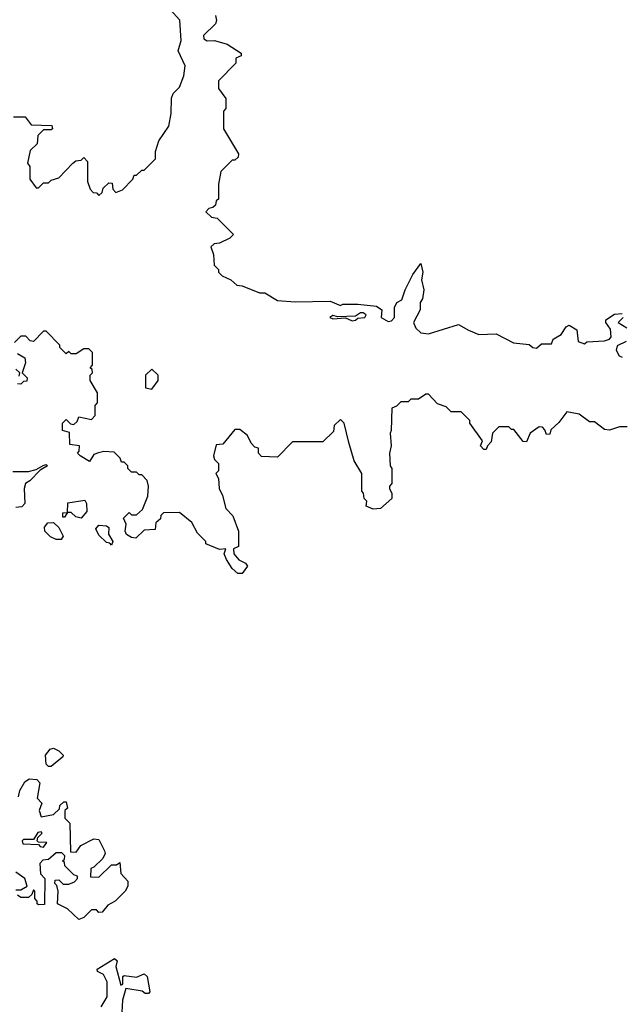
# Model space of a CAD drawing. Extents: x 2472589 to 2662339, y 701009 to 849030.
# Tile 369 of 406: x 2635170 to 2637558, y 746615 to 750528. Entities that reach past the tile are written whole.
import ezdxf

# ---------------------------------------------------------------- set-up
doc = ezdxf.new("R2010")
doc.units = 0

msp = doc.modelspace()

# ---------------------------------------------------------------- linework, layer by layer
at = {"layer": '0CON05XD'}
for points in [[(2635145, 750142.5), (2635191.7, 750141.7), (2635215, 750110), (2635298.3, 750108.3), (2635300, 750095), (2635295, 750090), (2635265, 750090), (2635241.7, 750068.3), (2635240, 750035), (2635211.7, 750008.3), (2635201.7, 749958.3), (2635210, 749945), (2635210, 749895), (2635235, 749860), (2635245, 749860), (2635265, 749880), (2635285, 749880), (2635295, 749890), (2635325, 749900), (2635381.7, 749958.3), (2635393, 749967), (2635415, 749970), (2635425, 749980), (2635440, 749965), (2635440, 749885), (2635450, 749855), (2635461.7, 749841.7), (2635475, 749840), (2635485, 749830), (2635498.3, 749841.7), (2635501.7, 749858.3), (2635525, 749880), (2635538.3, 749878.3), (2635540, 749855), (2635551.7, 749841.7), (2635578.3, 749851.7), (2635620, 749895), (2635625, 749910), (2635635, 749910), (2635655, 749930), (2635665, 749930), (2635710, 749975), (2635710, 750005), (2635723, 750047), (2635762.5, 750105), (2635772.5, 750155), (2635773, 750217), (2635780, 750235), (2635805, 750260), (2635822.5, 750305), (2635827.5, 750345), (2635800, 750405), (2635812.5, 750445), (2635807, 750527), (2635768.3, 750568.3)], [(2635949.2, 750545), (2635952.5, 750525), (2635947.9, 750512.1), (2635901.2, 750465), (2635902.5, 750452.5), (2635915, 750443.8), (2635945, 750446), (2635995, 750431.2), (2636050, 750395), (2636050, 750385), (2636030, 750375), (2636030, 750355), (2635960, 750285), (2635960, 750255), (2635990, 750215), (2635990, 750175), (2635980, 750165), (2635980, 750095), (2636040, 749995), (2636038.3, 749981.7), (2636025, 749970), (2636015, 749970), (2635970, 749925), (2635960, 749875), (2635960, 749815), (2635951.7, 749808.3), (2635948.3, 749791.7), (2635938.3, 749781.7), (2635921.7, 749778.3), (2635910, 749765), (2635933, 749743), (2635955, 749740), (2636020, 749675), (2636005, 749660), (2635965, 749640), (2635943, 749637), (2635930, 749625), (2635940, 749595), (2635943, 749553), (2635960, 749535), (2635960, 749525), (2635975, 749510), (2636010, 749495), (2636033, 749473), (2636055, 749470), (2636123, 749443), (2636145, 749442.5), (2636195, 749412.5), (2636265, 749407.5), (2636405, 749410), (2636445, 749392.5), (2636455, 749397.5), (2636515, 749397.5), (2636589.3, 749389.3), (2636610, 749375), (2636606.7, 749345), (2636635, 749328.8), (2636648, 749332), (2636660, 749345), (2636660, 749385), (2636670, 749405), (2636690, 749415), (2636702.5, 749455), (2636732.5, 749515), (2636765, 749560), (2636772.5, 749525), (2636767.5, 749495), (2636777.5, 749455), (2636771.7, 749418.3), (2636762.5, 749405), (2636762.5, 749375), (2636736.2, 749325), (2636745, 749302.5), (2636765, 749283.8), (2636795, 749280), (2636915, 749317.5), (2636955, 749293.8)], [(2636491.7, 749331.7), (2636505, 749333.8), (2636515, 749342.5), (2636542.5, 749345), (2636547.5, 749355), (2636535, 749363.3), (2636525, 749363.3), (2636505, 749350), (2636435, 749347.5), (2636415, 749352.5), (2636403.3, 749345), (2636415, 749340), (2636465, 749343.3), (2636491.7, 749331.7)], [(2636955, 749293.8), (2636995, 749277.5), (2637065, 749280), (2637133.6, 749243.6), (2637195, 749237.5), (2637210, 749225), (2637225, 749222.5), (2637245, 749240), (2637285, 749240), (2637291.7, 749258.3), (2637323, 749277), (2637342.3, 749307.7), (2637355, 749313.8), (2637385.8, 749295.8), (2637390, 749250), (2637415, 749240), (2637425, 749247.5), (2637495, 749251.4), (2637515, 749258.8), (2637522.3, 749267.7), (2637518.8, 749298.8), (2637500, 749325), (2637500, 749335), (2637535, 749357.5), (2637565, 749360)], [(2637570, 749345), (2637550, 749325), (2637583.9, 749303.9)], [(2637585, 748910), (2637555, 748910), (2637515, 748897.5), (2637495, 748900), (2637455, 748930), (2637435, 748930), (2637395, 748960), (2637345, 748970), (2637313, 748927), (2637281.7, 748898.3), (2637278.3, 748881.7), (2637265, 748880), (2637258.3, 748898.3), (2637248.3, 748908.3), (2637235, 748910), (2637200, 748885), (2637185, 748850), (2637171.7, 748851.7), (2637135, 748900), (2637125, 748900), (2637115, 748910), (2637075, 748910), (2637050, 748885), (2637045, 748850), (2637030, 748835), (2637025, 748820), (2637015, 748820), (2637002.5, 748835), (2637010, 748855), (2636960, 748925), (2636960, 748935), (2636925, 748970), (2636885, 748970), (2636865, 748990), (2636831.7, 749001.7), (2636795, 749040), (2636785, 749040), (2636755, 749020), (2636725, 749020), (2636715, 749010), (2636685, 749010), (2636668.3, 748991.7), (2636650, 748985), (2636647.5, 748895), (2636642.5, 748885), (2636647.5, 748835), (2636640, 748805), (2636642.5, 748755), (2636650, 748745), (2636650, 748685), (2636640, 748675), (2636640, 748665), (2636650, 748645), (2636650, 748625), (2636605, 748586.2), (2636575, 748582.5), (2636547.5, 748595), (2636550, 748615), (2636540, 748625), (2636537, 748647), (2636530, 748655), (2636530, 748725), (2636500, 748775), (2636478.3, 748848.3), (2636460, 748925), (2636445, 748940), (2636420, 748915), (2636418.3, 748891.7), (2636375, 748850), (2636255, 748850), (2636195, 748790), (2636131.7, 748791.7), (2636120, 748805), (2636120, 748825), (2636105, 748830), (2636090, 748845), (2636076.4, 748876.4), (2636045, 748900), (2636025, 748900), (2635978.3, 748841.7), (2635951.7, 748838.3), (2635940, 748795), (2635945, 748780), (2635960, 748765), (2635960, 748735), (2635950, 748725), (2635960, 748705), (2635962.5, 748665), (2635977, 748637), (2635990, 748585), (2636017, 748557), (2636040, 748495), (2636040, 748435), (2636020, 748425), (2636021.2, 748405), (2636041.7, 748381.7), (2636068.3, 748368.3), (2636076.4, 748356.4), (2636055, 748327.5), (2636037, 748327), (2636015, 748347.5), (2635992.3, 748382.3), (2635983.3, 748405), (2635990, 748425), (2635965, 748423.3), (2635910, 748445), (2635910, 748455), (2635877, 748487), (2635855, 748530), (2635805, 748570), (2635741.7, 748568.3), (2635731.7, 748558.3), (2635730, 748545), (2635711.7, 748528.3), (2635708.3, 748501.7), (2635665, 748500), (2635631.7, 748468.3), (2635615, 748470), (2635595, 748482), (2635589.2, 748495), (2635593, 748523), (2635583.3, 748546.7), (2635605, 748570), (2635615, 748560), (2635635, 748560), (2635658.3, 748581.7), (2635680, 748635), (2635682.5, 748675), (2635677, 748697), (2635655, 748720), (2635645, 748720), (2635635, 748730), (2635615, 748730), (2635600, 748745), (2635600, 748755), (2635585, 748770), (2635575, 748770), (2635570, 748785), (2635545, 748810), (2635505, 748812.5), (2635483, 748807), (2635465, 748800), (2635447.5, 748772.5), (2635410, 748795), (2635400, 748805), (2635406.7, 748813.3), (2635407.5, 748835), (2635370, 748840), (2635368.3, 748888.3), (2635340, 748895), (2635340, 748925), (2635355, 748940), (2635371.7, 748921.7), (2635385, 748920), (2635398.3, 748931.7), (2635405, 748950), (2635455, 748940), (2635470, 748955), (2635470, 748995), (2635480, 749005), (2635480, 749045), (2635450, 749095), (2635450, 749115), (2635460, 749125), (2635458.3, 749138.3), (2635450, 749145), (2635460, 749155), (2635460, 749205), (2635445, 749220), (2635425, 749220), (2635395, 749200), (2635375, 749200), (2635365, 749210), (2635355, 749200), (2635330, 749225), (2635330, 749235), (2635275, 749290), (2635265, 749290), (2635225, 749250), (2635211.7, 749251.7), (2635195, 749270), (2635175, 749270), (2635150, 749245)], [(2637580.8, 749249.2), (2637545, 749232.5), (2637542, 749215), (2637553, 749193), (2637565, 749186.7)], [(2635161.7, 749201.7), (2635190, 749185), (2635192.5, 749165), (2635180, 749125), (2635200, 749105), (2635198.3, 749091.7), (2635185, 749090), (2635175, 749080), (2635161.7, 749081.7)], [(2635168.3, 749111.7), (2635170, 749125), (2635155, 749140)], [(2635695, 749060), (2635720, 749095), (2635720, 749115), (2635695, 749140), (2635670, 749115), (2635670, 749065), (2635695, 749060)], [(2635142.5, 748732.5), (2635205, 748732.5), (2635235, 748740), (2635263, 748757), (2635275, 748760), (2635280, 748755), (2635251.7, 748738.3), (2635210, 748695), (2635192.5, 748685), (2635187.5, 748665), (2635190, 748605), (2635178.3, 748591.7), (2635155, 748590)], [(2635415, 748547.5), (2635393, 748553), (2635375, 748570), (2635360, 748570), (2635348.3, 748551.7), (2635341.7, 748551.7), (2635341.7, 748568.3), (2635360, 748570), (2635361.7, 748608.3), (2635429.3, 748619.3), (2635436.1, 748606.1), (2635436.4, 748573.6), (2635415, 748547.5)], [(2635335, 748462.5), (2635315, 748462.5), (2635293, 748473), (2635270, 748495), (2635268.3, 748511.7), (2635281.7, 748528.3), (2635305, 748530), (2635325, 748510), (2635342.5, 748475), (2635335, 748462.5)], [(2635535, 748440), (2635528.3, 748448.3), (2635515, 748450), (2635485, 748480), (2635472.5, 748505), (2635485, 748520), (2635515, 748516.7), (2635525, 748510), (2635523, 748483), (2635540, 748455), (2635535, 748440)], [(2635295, 747560), (2635285, 747560), (2635275, 747570), (2635272.5, 747605), (2635290.7, 747629.3), (2635305, 747632.5), (2635325, 747622.5), (2635342.5, 747605), (2635341.7, 747598.3), (2635295, 747560)], [(2635165, 747440), (2635170, 747465), (2635190.7, 747499.3), (2635208.3, 747511.7), (2635238.3, 747508.3), (2635250, 747495), (2635240, 747435), (2635257.5, 747415), (2635247.5, 747385), (2635255, 747360), (2635305, 747370), (2635328.3, 747391.7), (2635330, 747405), (2635345, 747420), (2635355, 747420), (2635360, 747395), (2635350, 747385), (2635350, 747355), (2635370, 747335), (2635371.7, 747221.7), (2635395, 747220), (2635413.3, 747246.7), (2635465, 747272.5), (2635485, 747270), (2635507.5, 747225), (2635510, 747215), (2635500, 747195), (2635465, 747160), (2635452.5, 747155), (2635451.7, 747121.7), (2635485, 747120), (2635535, 747170), (2635555, 747170), (2635568.3, 747178.3), (2635572.5, 747135), (2635600, 747105), (2635600, 747085), (2635590, 747065), (2635550, 747025), (2635520.7, 747009.3), (2635498.3, 746981.7), (2635485, 746980), (2635475, 746990), (2635455, 746990), (2635425, 746960), (2635405, 746952.5), (2635360, 746995), (2635320, 747015), (2635322.5, 747065), (2635317.5, 747087.5), (2635310, 747095), (2635311.7, 747108.3), (2635325, 747110), (2635343, 747093), (2635365, 747092.5), (2635388.3, 747101.7), (2635400, 747115), (2635400, 747125), (2635385, 747130), (2635350, 747165), (2635348.3, 747178.3), (2635340, 747185), (2635348.3, 747191.7), (2635350, 747205), (2635337, 747217), (2635315, 747217.5), (2635285, 747190), (2635262.5, 747187.5), (2635250, 747175), (2635253, 747133), (2635270, 747115), (2635268.3, 747011.7), (2635245, 747010), (2635240, 747015), (2635240, 747025), (2635230, 747035), (2635230, 747065), (2635225, 747070), (2635218.3, 747051.7), (2635205, 747040), (2635175, 747040), (2635161.7, 747048.3)], [(2635265, 747240), (2635278.3, 747258.3), (2635245, 747260), (2635240, 747265), (2635241.7, 747278.3), (2635260, 747295), (2635255, 747300), (2635241.7, 747298.3), (2635225, 747270), (2635185, 747270), (2635180, 747265), (2635183, 747253), (2635245, 747250), (2635251.7, 747241.7), (2635265, 747240)], [(2635155, 747070), (2635175, 747070), (2635200, 747085), (2635190, 747115), (2635155, 747140)], [(2635493.3, 746605), (2635517.5, 746645), (2635517.5, 746705), (2635503.3, 746733.3), (2635480, 746745), (2635477.5, 746755), (2635546.7, 746796.7), (2635557.5, 746787.5), (2635552.5, 746765), (2635571.7, 746691.7), (2635580, 746695), (2635580, 746725), (2635585, 746730), (2635635, 746722.5), (2635665, 746736.7), (2635677.5, 746725), (2635687.5, 746665), (2635681.7, 746658.3), (2635668.3, 746658.3), (2635657, 746667), (2635591.7, 746678.3), (2635578.3, 746631.7), (2635576.4, 746583.6)]]:
    msp.add_lwpolyline(points, dxfattribs=at)

doc.saveas('drawing.dxf')
